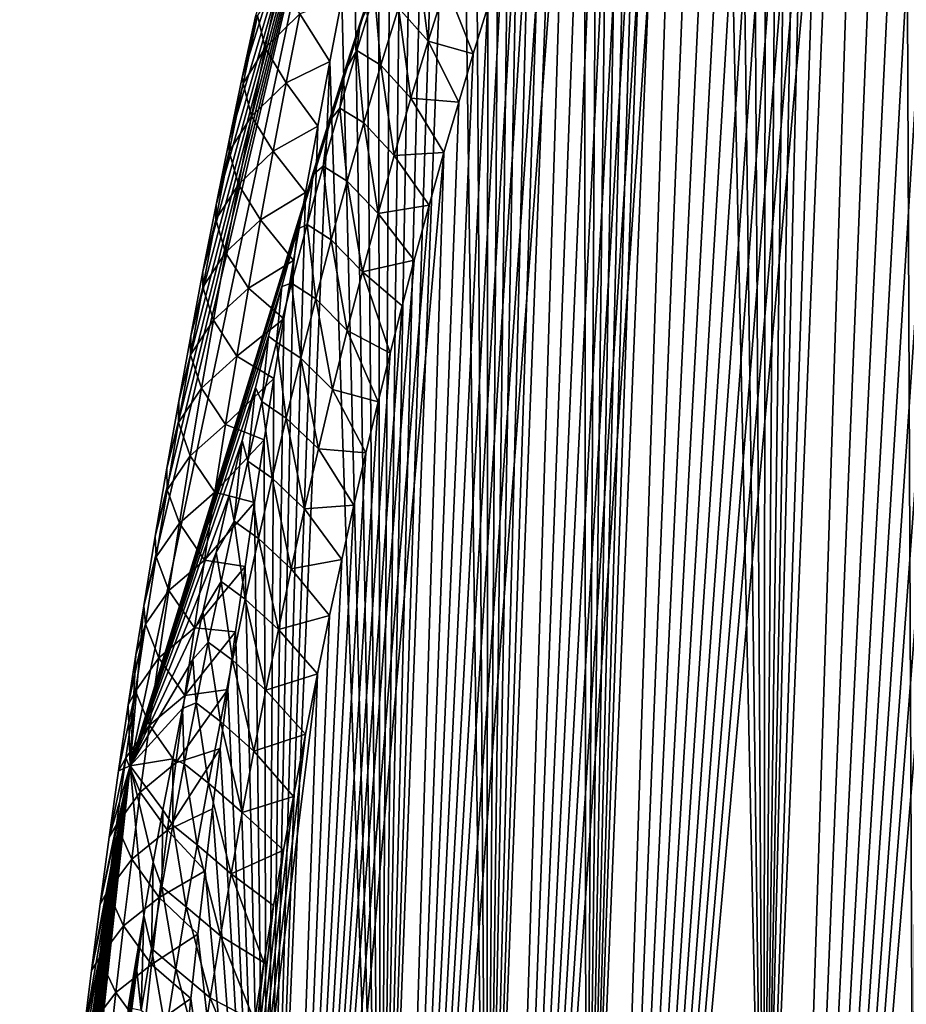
# Model space of a CAD drawing. Header units: metres. Extents: x -109 to 109, y -452 to 89.
# Tile 413 of 656: x 51.55 to 58.92, y -52.84 to -44.65. Entities that reach past the tile are written whole.
import ezdxf

# ---------------------------------------------------------------- set-up
doc = ezdxf.new("R2010")
doc.units = ezdxf.units.M
doc.layers.add('solid_k244270000c71_000_01_01', color=7, linetype='CONTINUOUS')

msp = doc.modelspace()

# ---------------------------------------------------------------- linework, layer by layer
at = {"layer": 'solid_k244270000c71_000_01_01'}
for points in [[(58.977356, -55.414265, 51.151218), (59.078644, -28.75354, 30.00012), (58.861858, -29.168509, 29.949097)], [(57.734726, -56.383423, 49.535679), (58.861858, -29.168509, 29.949097), (58.62178, -29.663279, 29.937052)], [(57.734726, -56.383423, 49.535679), (58.977356, -55.414265, 51.151218), (58.861858, -29.168509, 29.949097)], [(57.734726, -56.383423, 49.535679), (58.62178, -29.663279, 29.937052), (58.358158, -30.246037, 29.973164)], [(57.734726, -56.383423, 49.535679), (58.358158, -30.246037, 29.973164), (58.217323, -30.57308, 30.011999)], [(57.734726, -56.383423, 49.535679), (58.217323, -30.57308, 30.011999), (58.070343, -30.926153, 30.066753)], [(57.734726, -56.383423, 49.535679), (58.070343, -30.926153, 30.066753), (57.917103, -31.306305, 30.13843)], [(57.734726, -56.383423, 49.535679), (57.917103, -31.306305, 30.13843), (57.757484, -31.714895, 30.228279)], [(57.734726, -56.383423, 49.535679), (57.757484, -31.714895, 30.228279), (57.591381, -32.154144, 30.338236)], [(57.734726, -56.383423, 49.535679), (57.591381, -32.154144, 30.338236), (57.41869, -32.624855, 30.469128)], [(57.734726, -56.383423, 49.535679), (57.41869, -32.624855, 30.469128), (57.239338, -33.12986, 30.623398)], [(56.258945, -57.045113, 47.88673), (57.239338, -33.12986, 30.623398), (57.053246, -33.670612, 30.802397)], [(56.258945, -57.045113, 47.88673), (57.734726, -56.383423, 49.535679), (57.239338, -33.12986, 30.623398)], [(56.258945, -57.045113, 47.88673), (57.053246, -33.670612, 30.802397), (56.925396, -34.052017, 30.936386)], [(56.258945, -57.045113, 47.88673), (56.925396, -34.052017, 30.936386), (56.79451, -34.450832, 31.082731)], [(56.258945, -57.045113, 47.88673), (56.79451, -34.450832, 31.082731), (56.660599, -34.868553, 31.242683)], [(56.258945, -57.045113, 47.88673), (56.660599, -34.868553, 31.242683), (56.523621, -35.304604, 31.415842)], [(56.258945, -57.045113, 47.88673), (56.523621, -35.304604, 31.415842), (56.383659, -35.76115, 31.604057)], [(56.258945, -57.045113, 47.88673), (56.383659, -35.76115, 31.604057), (56.240681, -36.238136, 31.807314)], [(55.433678, -57.253407, 47.051598), (56.240681, -36.238136, 31.807314), (56.094746, -36.7365, 32.026485)], [(55.433678, -57.253407, 47.051598), (56.258945, -57.045113, 47.88673), (56.240681, -36.238136, 31.807314)], [(55.433678, -57.253407, 47.051598), (56.094746, -36.7365, 32.026485), (55.94598, -37.25824, 32.263306)], [(55.433678, -57.253407, 47.051598), (55.94598, -37.25824, 32.263306), (55.794312, -37.802612, 32.517178)], [(55.433678, -57.253407, 47.051598), (55.794312, -37.802612, 32.517178), (55.678829, -38.227417, 32.720276)], [(57.734528, -65.832397, 36.041077), (59.445171, -37.984074, 16.108624), (59.604755, -38.018047, 15.842284)], [(57.734528, -65.832397, 36.041077), (59.269676, -37.984177, 16.413589), (59.445171, -37.984074, 16.108624)], [(57.734528, -65.832397, 36.041077), (59.074516, -38.02655, 16.766474), (59.269676, -37.984177, 16.413589)], [(57.734528, -65.832397, 36.041077), (59.604755, -38.018047, 15.842284), (59.751698, -38.080597, 15.607064)], [(57.734528, -65.832397, 36.041077), (58.857353, -38.121574, 17.174843), (59.074516, -38.02655, 16.766474)], [(57.734528, -65.832397, 36.041077), (59.751698, -38.080597, 15.607064), (59.88937, -38.169247, 15.396356)], [(57.734528, -65.832397, 36.041077), (58.617283, -38.280582, 17.644276), (58.857353, -38.121574, 17.174843)], [(55.433678, -57.253407, 47.051598), (55.678829, -38.227417, 32.720276), (55.561905, -38.666973, 32.934761)], [(57.734528, -65.832397, 36.041077), (59.88937, -38.169247, 15.396356), (60.020508, -38.283016, 15.205)], [(56.258865, -64.509315, 37.2267), (58.488449, -38.387348, 17.903341), (58.617283, -38.280582, 17.644276)], [(57.734528, -65.832397, 36.041077), (56.258865, -64.509315, 37.2267), (58.617283, -38.280582, 17.644276)], [(58.97718, -67.019043, 34.577881), (57.734528, -65.832397, 36.041077), (60.020508, -38.283016, 15.205)], [(56.258865, -64.509315, 37.2267), (58.35368, -38.514755, 18.179802), (58.488449, -38.387348, 17.903341)], [(56.258865, -64.509315, 37.2267), (58.212875, -38.66362, 18.473969), (58.35368, -38.514755, 18.179802)], [(55.433678, -57.253407, 47.051598), (55.561905, -38.666973, 32.934761), (55.443462, -39.120533, 33.159996)], [(56.258865, -64.509315, 37.2267), (58.065937, -38.836323, 18.787138), (58.212875, -38.66362, 18.473969)], [(56.258865, -64.509315, 37.2267), (57.912735, -39.034161, 19.119949), (58.065937, -38.836323, 18.787138)], [(56.258865, -64.509315, 37.2267), (57.753151, -39.258751, 19.473244), (57.912735, -39.034161, 19.119949)], [(55.433678, -57.253407, 47.051598), (55.443462, -39.120533, 33.159996), (55.323715, -39.589615, 33.397369)], [(56.258865, -64.509315, 37.2267), (57.587097, -39.512741, 19.848469), (57.753151, -39.258751, 19.473244)], [(56.258865, -64.509315, 37.2267), (57.414471, -39.797203, 20.246111), (57.587097, -39.512741, 19.848469)], [(55.433678, -57.253407, 47.051598), (55.323715, -39.589615, 33.397369), (55.202827, -40.075489, 33.648026)], [(56.258865, -64.509315, 37.2267), (57.235172, -40.115337, 20.667988), (57.414471, -39.797203, 20.246111)], [(54.550137, -57.374477, 46.21056), (55.202827, -40.075489, 33.648026), (55.080627, -40.576984, 33.910889)], [(54.550137, -57.374477, 46.21056), (55.433678, -57.253407, 47.051598), (55.202827, -40.075489, 33.648026)], [(56.258865, -64.509315, 37.2267), (57.049129, -40.468922, 21.114994), (57.235172, -40.115337, 20.667988)], [(55.43364, -63.795826, 37.708031), (56.92131, -40.725548, 21.427626), (57.049129, -40.468922, 21.114994)], [(56.258865, -64.509315, 37.2267), (55.43364, -63.795826, 37.708031), (57.049129, -40.468922, 21.114994)], [(54.550137, -57.374477, 46.21056), (55.080627, -40.576984, 33.910889), (54.95734, -41.095322, 34.187111)], [(55.43364, -63.795826, 37.708031), (56.790462, -40.999737, 21.752388), (56.92131, -40.725548, 21.427626)], [(55.43364, -63.795826, 37.708031), (56.656593, -41.293179, 22.090246), (56.790462, -40.999737, 21.752388)], [(54.550137, -57.374477, 46.21056), (54.95734, -41.095322, 34.187111), (54.833309, -41.632389, 34.478455)], [(55.43364, -63.795826, 37.708031), (56.519672, -41.605293, 22.440807), (56.656593, -41.293179, 22.090246)], [(54.550137, -57.374477, 46.21056), (54.833309, -41.632389, 34.478455), (54.733456, -42.075127, 34.722004)], [(55.43364, -63.795826, 37.708031), (56.379772, -41.938553, 22.805464), (56.519672, -41.605293, 22.440807)], [(55.43364, -63.795826, 37.708031), (56.236862, -42.292927, 23.18417), (56.379772, -41.938553, 22.805464)], [(54.550137, -57.374477, 46.21056), (54.733456, -42.075127, 34.722004), (54.633022, -42.529293, 34.974686)], [(55.43364, -63.795826, 37.708031), (56.091, -42.669556, 23.577511), (56.236862, -42.292927, 23.18417)], [(54.511391, -44.278492, 26.977188), (52.470245, -50.854004, 35.608356), (54.257587, -42.415699, 29.699793)], [(52.582394, -49.522438, 37.418243), (54.257587, -42.415699, 29.699793), (52.470245, -50.854004, 35.608356)], [(52.582394, -49.522438, 37.418243), (52.677246, -48.945011, 37.061264), (54.257587, -42.415699, 29.699793)], [(52.677246, -48.945011, 37.061264), (52.773914, -48.379433, 36.715794), (54.257587, -42.415699, 29.699793)], [(52.773914, -48.379433, 36.715794), (52.872646, -47.823029, 36.380157), (54.257587, -42.415699, 29.699793)], [(52.872646, -47.823029, 36.380157), (52.97298, -47.27729, 36.054844), (54.257587, -42.415699, 29.699793)], [(52.97298, -47.27729, 36.054844), (53.074429, -46.743702, 35.740356), (54.257587, -42.415699, 29.699793)], [(53.074429, -46.743702, 35.740356), (53.183144, -46.190285, 35.41782), (54.257587, -42.415699, 29.699793)], [(53.183144, -46.190285, 35.41782), (53.292076, -45.653111, 35.108883), (54.257587, -42.415699, 29.699793)], [(53.292076, -45.653111, 35.108883), (53.401173, -45.130997, 34.81311), (54.257587, -42.415699, 29.699793)], [(53.401173, -45.130997, 34.81311), (53.510414, -44.62281, 34.529316), (54.257587, -42.415699, 29.699793)], [(54.550137, -57.374477, 46.21056), (54.633022, -42.529293, 34.974686), (54.53228, -42.996021, 35.237595)], [(54.550117, -63.046932, 38.109436), (55.942318, -43.070736, 23.986769), (56.091, -42.669556, 23.577511)], [(55.43364, -63.795826, 37.708031), (54.550117, -63.046932, 38.109436), (56.091, -42.669556, 23.577511)], [(54.550137, -57.374477, 46.21056), (54.53228, -42.996021, 35.237595), (54.431503, -43.476456, 35.511829)], [(54.550117, -63.046932, 38.109436), (55.790737, -43.49567, 24.411442), (55.942318, -43.070736, 23.986769)], [(54.550137, -57.374477, 46.21056), (54.431503, -43.476456, 35.511829), (54.330608, -43.970303, 35.797066)], [(54.550117, -63.046932, 38.109436), (55.675327, -43.831928, 24.741125), (55.790737, -43.49567, 24.411442)], [(54.550117, -63.046932, 38.109436), (55.558479, -44.183922, 25.080761), (55.675327, -43.831928, 24.741125)], [(54.550137, -57.374477, 46.21056), (54.330608, -43.970303, 35.797066), (54.229443, -44.476845, 36.092602)], [(54.945141, -44.827782, 26.160072), (54.69931, -44.550674, 26.466074), (54.850037, -44.077919, 26.032574)], [(55.092098, -44.358608, 25.726538), (54.945141, -44.827782, 26.160072), (54.850037, -44.077919, 26.032574)], [(54.550117, -63.046932, 38.109436), (55.440117, -44.550793, 25.429871), (55.558479, -44.183922, 25.080761)], [(54.511391, -44.278492, 26.977188), (54.379593, -44.676659, 27.362749), (52.470245, -50.854004, 35.608356)], [(54.501118, -44.430206, 26.973568), (54.379593, -44.676659, 27.362749), (54.511391, -44.278492, 26.977188)], [(53.591801, -44.884045, 35.502037), (53.709435, -44.314846, 35.164555), (53.527706, -44.614548, 34.821365)], [(53.87933, -44.602299, 35.794304), (53.709435, -44.314846, 35.164555), (53.591801, -44.884045, 35.502037)], [(55.092098, -44.358608, 25.726538), (55.320454, -44.934353, 25.7894), (54.945141, -44.827782, 26.160072)], [(55.092098, -44.358608, 25.726538), (55.440117, -44.550793, 25.429871), (55.320454, -44.934353, 25.7894)], [(54.501118, -44.430206, 26.973568), (54.35445, -44.905506, 27.398085), (54.379593, -44.676659, 27.362749)], [(54.501118, -44.430206, 26.973568), (54.553154, -45.027538, 26.896301), (54.35445, -44.905506, 27.398085)], [(54.501118, -44.430206, 26.973568), (54.69931, -44.550674, 26.466074), (54.553154, -45.027538, 26.896301)], [(53.87933, -44.602299, 35.794304), (54.128391, -44.997501, 36.39983), (54.229443, -44.476845, 36.092602)], [(54.550137, -57.374477, 46.21056), (54.229443, -44.476845, 36.092602), (54.128391, -44.997501, 36.39983)], [(53.527706, -44.614548, 34.821365), (53.510414, -44.62281, 34.529316), (53.401173, -45.130997, 34.81311)], [(53.40836, -45.181404, 35.159267), (53.527706, -44.614548, 34.821365), (53.401173, -45.130997, 34.81311)], [(53.591801, -44.884045, 35.502037), (53.527706, -44.614548, 34.821365), (53.40836, -45.181404, 35.159267)], [(53.766773, -45.173794, 36.134514), (53.87933, -44.602299, 35.794304), (53.591801, -44.884045, 35.502037)], [(53.766773, -45.173794, 36.134514), (54.128391, -44.997501, 36.39983), (53.87933, -44.602299, 35.794304)], [(54.550117, -63.046932, 38.109436), (55.320454, -44.934353, 25.7894), (55.440117, -44.550793, 25.429871)], [(54.802555, -45.30127, 26.590443), (54.553154, -45.027538, 26.896301), (54.69931, -44.550674, 26.466074)], [(54.945141, -44.827782, 26.160072), (54.802555, -45.30127, 26.590443), (54.69931, -44.550674, 26.466074)], [(54.379593, -44.676659, 27.362749), (54.25106, -45.07925, 27.745838), (52.470245, -50.854004, 35.608356)], [(54.35445, -44.905506, 27.398085), (54.25106, -45.07925, 27.745838), (54.379593, -44.676659, 27.362749)], [(54.945141, -44.827782, 26.160072), (55.199661, -45.336121, 26.160147), (54.802555, -45.30127, 26.590443)], [(54.945141, -44.827782, 26.160072), (55.320454, -44.934353, 25.7894), (55.199661, -45.336121, 26.160147)], [(53.47818, -45.45203, 35.842796), (53.591801, -44.884045, 35.502037), (53.40836, -45.181404, 35.159267)], [(53.766773, -45.173794, 36.134514), (53.591801, -44.884045, 35.502037), (53.47818, -45.45203, 35.842796)], [(54.35445, -44.905506, 27.398085), (54.212273, -45.384361, 27.819542), (54.25106, -45.07925, 27.745838)], [(54.35445, -44.905506, 27.398085), (54.411453, -45.508263, 27.323431), (54.212273, -45.384361, 27.819542)], [(54.35445, -44.905506, 27.398085), (54.553154, -45.027538, 26.896301), (54.411453, -45.508263, 27.323431)], [(54.550117, -63.046932, 38.109436), (55.199661, -45.336121, 26.160147), (55.320454, -44.934353, 25.7894)], [(53.608372, -57.40308, 45.36454), (54.128391, -44.997501, 36.39983), (54.027847, -45.53371, 36.720146)], [(53.608372, -57.40308, 45.36454), (54.550137, -57.374477, 46.21056), (54.128391, -44.997501, 36.39983)], [(53.766773, -45.173794, 36.134514), (54.027847, -45.53371, 36.720146), (54.128391, -44.997501, 36.39983)], [(54.664234, -45.778812, 27.017801), (54.411453, -45.508263, 27.323431), (54.553154, -45.027538, 26.896301)], [(54.802555, -45.30127, 26.590443), (54.664234, -45.778812, 27.017801), (54.553154, -45.027538, 26.896301)], [(54.25106, -45.07925, 27.745838), (54.121532, -45.499805, 28.139536), (52.470245, -50.854004, 35.608356)], [(54.212273, -45.384361, 27.819542), (54.121532, -45.499805, 28.139536), (54.25106, -45.07925, 27.745838)], [(53.40836, -45.181404, 35.159267), (53.401173, -45.130997, 34.81311), (53.292076, -45.653111, 35.108883)], [(53.293121, -45.747017, 35.500324), (53.40836, -45.181404, 35.159267), (53.292076, -45.653111, 35.108883)], [(53.47818, -45.45203, 35.842796), (53.40836, -45.181404, 35.159267), (53.293121, -45.747017, 35.500324)], [(53.658115, -45.744144, 36.478004), (53.766773, -45.173794, 36.134514), (53.47818, -45.45203, 35.842796)], [(53.658115, -45.744144, 36.478004), (54.027847, -45.53371, 36.720146), (53.766773, -45.173794, 36.134514)], [(54.550117, -63.046932, 38.109436), (55.07756, -45.754684, 26.541384), (55.199661, -45.336121, 26.160147)], [(54.802555, -45.30127, 26.590443), (55.07756, -45.754684, 26.541384), (54.664234, -45.778812, 27.017801)], [(54.802555, -45.30127, 26.590443), (55.199661, -45.336121, 26.160147), (55.07756, -45.754684, 26.541384)], [(54.212273, -45.384361, 27.819542), (54.074463, -45.866547, 28.238119), (54.121532, -45.499805, 28.139536)], [(54.212273, -45.384361, 27.819542), (54.274082, -45.992611, 27.747633), (54.074463, -45.866547, 28.238119)], [(54.212273, -45.384361, 27.819542), (54.411453, -45.508263, 27.323431), (54.274082, -45.992611, 27.747633)], [(54.121532, -45.499805, 28.139536), (53.991535, -45.936882, 28.543247), (52.470245, -50.854004, 35.608356)], [(53.368526, -46.018852, 36.186668), (53.47818, -45.45203, 35.842796), (53.293121, -45.747017, 35.500324)], [(53.658115, -45.744144, 36.478004), (53.47818, -45.45203, 35.842796), (53.368526, -46.018852, 36.186668)], [(54.074463, -45.866547, 28.238119), (53.991535, -45.936882, 28.543247), (54.121532, -45.499805, 28.139536)], [(54.530075, -46.260147, 27.442303), (54.274082, -45.992611, 27.747633), (54.411453, -45.508263, 27.323431)], [(54.664234, -45.778812, 27.017801), (54.530075, -46.260147, 27.442303), (54.411453, -45.508263, 27.323431)], [(53.608372, -57.40308, 45.36454), (54.027847, -45.53371, 36.720146), (53.927864, -46.085823, 37.053822)], [(53.658115, -45.744144, 36.478004), (53.927864, -46.085823, 37.053822), (54.027847, -45.53371, 36.720146)], [(53.293121, -45.747017, 35.500324), (53.292076, -45.653111, 35.108883), (53.183144, -46.190285, 35.41782)], [(53.181927, -46.311436, 35.844387), (53.293121, -45.747017, 35.500324), (53.183144, -46.190285, 35.41782)], [(53.368526, -46.018852, 36.186668), (53.293121, -45.747017, 35.500324), (53.181927, -46.311436, 35.844387)], [(53.553303, -46.313374, 36.824619), (53.658115, -45.744144, 36.478004), (53.368526, -46.018852, 36.186668)], [(53.553303, -46.313374, 36.824619), (53.927864, -46.085823, 37.053822), (53.658115, -45.744144, 36.478004)], [(53.608356, -62.261723, 38.425667), (54.954376, -46.191536, 26.933859), (55.07756, -45.754684, 26.541384)], [(54.550117, -63.046932, 38.109436), (53.608356, -62.261723, 38.425667), (55.07756, -45.754684, 26.541384)], [(54.664234, -45.778812, 27.017801), (55.07756, -45.754684, 26.541384), (54.954376, -46.191536, 26.933859)], [(54.664234, -45.778812, 27.017801), (54.954376, -46.191536, 26.933859), (54.530075, -46.260147, 27.442303)], [(54.074463, -45.866547, 28.238119), (53.94091, -46.351883, 28.653975), (53.991535, -45.936882, 28.543247)], [(54.074463, -45.866547, 28.238119), (54.140942, -46.480354, 28.169067), (53.94091, -46.351883, 28.653975)], [(54.074463, -45.866547, 28.238119), (54.274082, -45.992611, 27.747633), (54.140942, -46.480354, 28.169067)], [(53.991535, -45.936882, 28.543247), (53.860958, -46.392536, 28.957899), (52.470245, -50.854004, 35.608356)], [(53.94091, -46.351883, 28.653975), (53.860958, -46.392536, 28.957899), (53.991535, -45.936882, 28.543247)], [(54.399979, -46.745045, 27.864094), (54.140942, -46.480354, 28.169067), (54.274082, -45.992611, 27.747633)], [(54.530075, -46.260147, 27.442303), (54.399979, -46.745045, 27.864094), (54.274082, -45.992611, 27.747633)], [(53.262783, -46.584541, 36.533524), (53.368526, -46.018852, 36.186668), (53.181927, -46.311436, 35.844387)], [(53.553303, -46.313374, 36.824619), (53.368526, -46.018852, 36.186668), (53.262783, -46.584541, 36.533524)], [(53.553303, -46.313374, 36.824619), (53.82803, -46.65247, 37.399426), (53.927864, -46.085823, 37.053822)], [(53.608372, -57.40308, 45.36454), (53.927864, -46.085823, 37.053822), (53.82803, -46.65247, 37.399426)], [(53.181927, -46.311436, 35.844387), (53.183144, -46.190285, 35.41782), (53.074429, -46.743702, 35.740356)], [(53.608356, -62.261723, 38.425667), (54.830456, -46.648975, 27.338743), (54.954376, -46.191536, 26.933859)], [(54.530075, -46.260147, 27.442303), (54.954376, -46.191536, 26.933859), (54.830456, -46.648975, 27.338743)], [(53.074734, -46.87471, 36.191322), (53.181927, -46.311436, 35.844387), (53.074429, -46.743702, 35.740356)], [(53.262783, -46.584541, 36.533524), (53.181927, -46.311436, 35.844387), (53.074734, -46.87471, 36.191322)], [(53.452312, -46.881508, 37.174248), (53.553303, -46.313374, 36.824619), (53.262783, -46.584541, 36.533524)], [(53.452312, -46.881508, 37.174248), (53.82803, -46.65247, 37.399426), (53.553303, -46.313374, 36.824619)], [(54.530075, -46.260147, 27.442303), (54.830456, -46.648975, 27.338743), (54.399979, -46.745045, 27.864094)], [(53.860958, -46.392536, 28.957899), (53.729706, -46.868958, 29.38448), (52.470245, -50.854004, 35.608356)], [(53.811539, -46.840202, 29.067234), (53.729706, -46.868958, 29.38448), (53.860958, -46.392536, 28.957899)], [(53.94091, -46.351883, 28.653975), (53.811539, -46.840202, 29.067234), (53.860958, -46.392536, 28.957899)], [(53.94091, -46.351883, 28.653975), (54.01194, -46.971317, 28.587866), (53.811539, -46.840202, 29.067234)], [(53.94091, -46.351883, 28.653975), (54.140942, -46.480354, 28.169067), (54.01194, -46.971317, 28.587866)], [(54.273872, -47.233299, 28.283289), (54.01194, -46.971317, 28.587866), (54.140942, -46.480354, 28.169067)], [(54.399979, -46.745045, 27.864094), (54.273872, -47.233299, 28.283289), (54.140942, -46.480354, 28.169067)], [(53.160923, -47.149136, 36.88324), (53.262783, -46.584541, 36.533524), (53.074734, -46.87471, 36.191322)], [(53.452312, -46.881508, 37.174248), (53.262783, -46.584541, 36.533524), (53.160923, -47.149136, 36.88324)], [(53.452312, -46.881508, 37.174248), (53.745358, -47.136776, 37.697613), (53.82803, -46.65247, 37.399426)], [(53.608356, -62.261723, 38.425667), (54.730694, -47.029228, 27.67135), (54.830456, -46.648975, 27.338743)], [(53.608372, -57.40308, 45.36454), (53.82803, -46.65247, 37.399426), (53.745358, -47.136776, 37.697613)], [(54.399979, -46.745045, 27.864094), (54.830456, -46.648975, 27.338743), (54.730694, -47.029228, 27.67135)], [(53.074734, -46.87471, 36.191322), (53.074429, -46.743702, 35.740356), (52.97298, -47.27729, 36.054844)], [(54.399979, -46.745045, 27.864094), (54.63036, -47.421951, 28.011562), (54.273872, -47.233299, 28.283289)], [(54.399979, -46.745045, 27.864094), (54.730694, -47.029228, 27.67135), (54.63036, -47.421951, 28.011562)], [(53.729706, -46.868958, 29.38448), (53.619995, -47.2822, 29.749264), (52.470245, -50.854004, 35.608356)], [(52.9715, -47.436867, 36.541023), (53.074734, -46.87471, 36.191322), (52.97298, -47.27729, 36.054844)], [(53.160923, -47.149136, 36.88324), (53.074734, -46.87471, 36.191322), (52.9715, -47.436867, 36.541023)], [(53.35511, -47.448574, 37.526764), (53.452312, -46.881508, 37.174248), (53.160923, -47.149136, 36.88324)], [(53.35511, -47.448574, 37.526764), (53.745358, -47.136776, 37.697613), (53.452312, -46.881508, 37.174248)], [(53.68626, -47.331352, 29.478025), (53.619995, -47.2822, 29.749264), (53.729706, -46.868958, 29.38448)], [(53.811539, -46.840202, 29.067234), (53.68626, -47.331352, 29.478025), (53.729706, -46.868958, 29.38448)], [(53.811539, -46.840202, 29.067234), (53.887005, -47.465328, 29.004145), (53.68626, -47.331352, 29.478025)], [(53.811539, -46.840202, 29.067234), (54.01194, -46.971317, 28.587866), (53.887005, -47.465328, 29.004145)], [(54.15168, -47.724747, 28.700003), (53.887005, -47.465328, 29.004145), (54.01194, -46.971317, 28.587866)], [(54.273872, -47.233299, 28.283289), (54.15168, -47.724747, 28.700003), (54.01194, -46.971317, 28.587866)], [(53.608356, -62.261723, 38.425667), (54.63036, -47.421951, 28.011562), (54.730694, -47.029228, 27.67135)], [(53.062904, -47.712658, 37.235706), (53.160923, -47.149136, 36.88324), (52.9715, -47.436867, 36.541023)], [(53.35511, -47.448574, 37.526764), (53.160923, -47.149136, 36.88324), (53.062904, -47.712658, 37.235706)], [(53.35511, -47.448574, 37.526764), (53.663536, -47.633049, 38.006077), (53.745358, -47.136776, 37.697613)], [(53.608372, -57.40308, 45.36454), (53.745358, -47.136776, 37.697613), (53.663536, -47.633049, 38.006077)], [(54.273872, -47.233299, 28.283289), (54.529716, -47.828564, 28.360067), (54.15168, -47.724747, 28.700003)], [(54.273872, -47.233299, 28.283289), (54.63036, -47.421951, 28.011562), (54.529716, -47.828564, 28.360067)], [(53.619995, -47.2822, 29.749264), (53.510452, -47.70871, 30.121876), (52.470245, -50.854004, 35.608356)], [(52.9715, -47.436867, 36.541023), (52.97298, -47.27729, 36.054844), (52.872646, -47.823029, 36.380157)], [(53.564999, -47.82518, 29.886473), (53.510452, -47.70871, 30.121876), (53.619995, -47.2822, 29.749264)], [(53.68626, -47.331352, 29.478025), (53.564999, -47.82518, 29.886473), (53.619995, -47.2822, 29.749264)], [(53.68626, -47.331352, 29.478025), (53.76606, -47.962223, 29.418028), (53.564999, -47.82518, 29.886473)], [(53.68626, -47.331352, 29.478025), (53.887005, -47.465328, 29.004145), (53.76606, -47.962223, 29.418028)], [(52.872189, -47.99794, 36.893379), (52.9715, -47.436867, 36.541023), (52.872646, -47.823029, 36.380157)], [(53.062904, -47.712658, 37.235706), (52.9715, -47.436867, 36.541023), (52.872189, -47.99794, 36.893379)], [(53.261658, -48.014591, 37.88205), (53.35511, -47.448574, 37.526764), (53.062904, -47.712658, 37.235706)], [(53.261658, -48.014591, 37.88205), (53.663536, -47.633049, 38.006077), (53.35511, -47.448574, 37.526764)], [(53.608356, -62.261723, 38.425667), (54.529716, -47.828564, 28.360067), (54.63036, -47.421951, 28.011562)], [(54.033344, -48.2192, 29.114342), (53.76606, -47.962223, 29.418028), (53.887005, -47.465328, 29.004145)], [(54.15168, -47.724747, 28.700003), (54.033344, -48.2192, 29.114342), (53.887005, -47.465328, 29.004145)], [(53.261658, -48.014591, 37.88205), (53.582932, -48.142193, 38.325756), (53.663536, -47.633049, 38.006077)], [(53.608372, -57.40308, 45.36454), (53.663536, -47.633049, 38.006077), (53.582932, -48.142193, 38.325756)], [(53.510452, -47.70871, 30.121876), (53.40107, -48.14978, 30.502848), (52.470245, -50.854004, 35.608356)], [(52.968697, -48.275139, 37.590809), (53.062904, -47.712658, 37.235706), (52.872189, -47.99794, 36.893379)], [(53.261658, -48.014591, 37.88205), (53.062904, -47.712658, 37.235706), (52.968697, -48.275139, 37.590809)], [(53.447689, -48.321564, 30.292675), (53.40107, -48.14978, 30.502848), (53.510452, -47.70871, 30.121876)], [(53.564999, -47.82518, 29.886473), (53.447689, -48.321564, 30.292675), (53.510452, -47.70871, 30.121876)], [(54.15168, -47.724747, 28.700003), (54.429043, -48.250477, 28.717558), (54.033344, -48.2192, 29.114342)], [(54.15168, -47.724747, 28.700003), (54.529716, -47.828564, 28.360067), (54.429043, -48.250477, 28.717558)], [(52.872189, -47.99794, 36.893379), (52.872646, -47.823029, 36.380157), (52.773914, -48.379433, 36.715794)], [(53.564999, -47.82518, 29.886473), (53.64904, -48.461853, 29.82962), (53.447689, -48.321564, 30.292675)], [(53.564999, -47.82518, 29.886473), (53.76606, -47.962223, 29.418028), (53.64904, -48.461853, 29.82962)], [(53.608356, -62.261723, 38.425667), (54.429043, -48.250477, 28.717558), (54.529716, -47.828564, 28.360067)], [(53.9188, -48.716503, 29.526407), (53.64904, -48.461853, 29.82962), (53.76606, -47.962223, 29.418028)], [(54.033344, -48.2192, 29.114342), (53.9188, -48.716503, 29.526407), (53.76606, -47.962223, 29.418028)], [(52.77676, -48.557968, 37.24828), (52.872189, -47.99794, 36.893379), (52.773914, -48.379433, 36.715794)], [(52.968697, -48.275139, 37.590809), (52.872189, -47.99794, 36.893379), (52.77676, -48.557968, 37.24828)], [(53.171932, -48.579582, 38.23999), (53.261658, -48.014591, 37.88205), (52.968697, -48.275139, 37.590809)], [(53.171932, -48.579582, 38.23999), (53.582932, -48.142193, 38.325756), (53.261658, -48.014591, 37.88205)], [(53.40107, -48.14978, 30.502848), (53.291851, -48.606808, 30.892754), (52.470245, -50.854004, 35.608356)], [(53.171932, -48.579582, 38.23999), (53.503166, -48.663078, 38.65546), (53.582932, -48.142193, 38.325756)], [(53.334282, -48.820389, 30.696724), (53.291851, -48.606808, 30.892754), (53.40107, -48.14978, 30.502848)], [(53.447689, -48.321564, 30.292675), (53.334282, -48.820389, 30.696724), (53.40107, -48.14978, 30.502848)], [(53.608372, -57.40308, 45.36454), (53.582932, -48.142193, 38.325756), (53.503166, -48.663078, 38.65546)], [(54.033344, -48.2192, 29.114342), (54.328259, -48.687286, 29.083868), (53.9188, -48.716503, 29.526407)], [(54.033344, -48.2192, 29.114342), (54.429043, -48.250477, 28.717558), (54.328259, -48.687286, 29.083868)], [(52.878265, -48.836601, 37.948444), (52.968697, -48.275139, 37.590809), (52.77676, -48.557968, 37.24828)], [(53.171932, -48.579582, 38.23999), (52.968697, -48.275139, 37.590809), (52.878265, -48.836601, 37.948444)], [(53.608356, -62.261723, 38.425667), (54.328259, -48.687286, 29.083868), (54.429043, -48.250477, 28.717558)], [(52.77676, -48.557968, 37.24828), (52.773914, -48.379433, 36.715794), (52.677246, -48.945011, 37.061264)], [(53.447689, -48.321564, 30.292675), (53.535892, -48.964092, 30.239006), (53.334282, -48.820389, 30.696724)], [(53.447689, -48.321564, 30.292675), (53.64904, -48.461853, 29.82962), (53.535892, -48.964092, 30.239006)], [(53.808002, -49.216534, 29.936275), (53.535892, -48.964092, 30.239006), (53.64904, -48.461853, 29.82962)], [(53.9188, -48.716503, 29.526407), (53.808002, -49.216534, 29.936275), (53.64904, -48.461853, 29.82962)], [(53.291851, -48.606808, 30.892754), (53.182846, -49.081192, 31.292171), (52.470245, -50.854004, 35.608356)], [(52.685177, -49.116978, 37.605621), (52.77676, -48.557968, 37.24828), (52.677246, -48.945011, 37.061264)], [(52.878265, -48.836601, 37.948444), (52.77676, -48.557968, 37.24828), (52.685177, -49.116978, 37.605621)], [(53.085911, -49.143559, 38.600502), (53.171932, -48.579582, 38.23999), (52.878265, -48.836601, 37.948444)], [(53.085911, -49.143559, 38.600502), (53.503166, -48.663078, 38.65546), (53.171932, -48.579582, 38.23999)], [(53.334282, -48.820389, 30.696724), (53.182846, -49.081192, 31.292171), (53.291851, -48.606808, 30.892754)], [(53.085911, -49.143559, 38.600502), (53.424095, -49.195332, 38.994747), (53.503166, -48.663078, 38.65546)], [(53.608372, -57.40308, 45.36454), (53.503166, -48.663078, 38.65546), (53.424095, -49.195332, 38.994747)], [(53.608356, -62.261723, 38.425667), (54.227211, -49.138096, 29.458569), (54.328259, -48.687286, 29.083868)], [(53.9188, -48.716503, 29.526407), (54.328259, -48.687286, 29.083868), (54.227211, -49.138096, 29.458569)], [(53.9188, -48.716503, 29.526407), (54.227211, -49.138096, 29.458569), (53.808002, -49.216534, 29.936275)], [(52.791584, -49.397068, 38.308529), (52.878265, -48.836601, 37.948444), (52.685177, -49.116978, 37.605621)], [(53.085911, -49.143559, 38.600502), (52.878265, -48.836601, 37.948444), (52.791584, -49.397068, 38.308529)], [(53.334282, -48.820389, 30.696724), (53.224724, -49.321545, 31.098705), (53.182846, -49.081192, 31.292171)], [(53.334282, -48.820389, 30.696724), (53.426571, -49.468826, 30.646275), (53.224724, -49.321545, 31.098705)], [(53.334282, -48.820389, 30.696724), (53.535892, -48.964092, 30.239006), (53.426571, -49.468826, 30.646275)], [(52.685177, -49.116978, 37.605621), (52.677246, -48.945011, 37.061264), (52.582394, -49.522438, 37.418243)], [(53.700909, -49.719154, 30.34403), (53.426571, -49.468826, 30.646275), (53.535892, -48.964092, 30.239006)], [(53.808002, -49.216534, 29.936275), (53.700909, -49.719154, 30.34403), (53.535892, -48.964092, 30.239006)], [(53.182846, -49.081192, 31.292171), (53.0741, -49.57375, 31.702049), (52.470245, -50.854004, 35.608356)], [(52.597424, -49.674988, 37.965328), (52.685177, -49.116978, 37.605621), (52.582394, -49.522438, 37.418243)], [(52.791584, -49.397068, 38.308529), (52.685177, -49.116978, 37.605621), (52.597424, -49.674988, 37.965328)], [(53.224724, -49.321545, 31.098705), (53.0741, -49.57375, 31.702049), (53.182846, -49.081192, 31.292171)], [(53.003571, -49.706543, 38.963497), (53.085911, -49.143559, 38.600502), (52.791584, -49.397068, 38.308529)], [(53.003571, -49.706543, 38.963497), (53.424095, -49.195332, 38.994747), (53.085911, -49.143559, 38.600502)], [(53.003571, -49.706543, 38.963497), (53.346218, -49.740387, 39.345074), (53.424095, -49.195332, 38.994747)], [(53.608372, -57.40308, 45.36454), (53.424095, -49.195332, 38.994747), (53.346218, -49.740387, 39.345074)], [(53.608356, -62.261723, 38.425667), (54.126278, -49.604694, 29.842518), (54.227211, -49.138096, 29.458569)], [(53.808002, -49.216534, 29.936275), (54.227211, -49.138096, 29.458569), (54.126278, -49.604694, 29.842518)], [(53.808002, -49.216534, 29.936275), (54.126278, -49.604694, 29.842518), (53.700909, -49.719154, 30.34403)], [(53.224724, -49.321545, 31.098705), (53.118961, -49.824913, 31.498709), (53.0741, -49.57375, 31.702049)], [(53.224724, -49.321545, 31.098705), (53.321022, -49.975929, 31.05151), (53.118961, -49.824913, 31.498709)], [(53.224724, -49.321545, 31.098705), (53.426571, -49.468826, 30.646275), (53.321022, -49.975929, 31.05151)], [(52.708637, -49.956551, 38.670975), (52.791584, -49.397068, 38.308529), (52.597424, -49.674988, 37.965328)], [(53.003571, -49.706543, 38.963497), (52.791584, -49.397068, 38.308529), (52.708637, -49.956551, 38.670975)], [(52.517479, -49.931992, 37.673763), (52.582394, -49.522438, 37.418243), (52.470245, -50.854004, 35.608356)], [(52.597424, -49.674988, 37.965328), (52.582394, -49.522438, 37.418243), (52.517479, -49.931992, 37.673763)], [(53.597473, -50.224247, 30.749746), (53.321022, -49.975929, 31.05151), (53.426571, -49.468826, 30.646275)], [(53.700909, -49.719154, 30.34403), (53.597473, -50.224247, 30.749746), (53.426571, -49.468826, 30.646275)], [(53.0741, -49.57375, 31.702049), (52.989517, -49.971039, 32.029648), (52.470245, -50.854004, 35.608356)], [(53.118961, -49.824913, 31.498709), (52.989517, -49.971039, 32.029648), (53.0741, -49.57375, 31.702049)], [(53.608356, -62.261723, 38.425667), (54.025852, -50.088882, 30.236588), (54.126278, -49.604694, 29.842518)], [(53.700909, -49.719154, 30.34403), (54.126278, -49.604694, 29.842518), (54.025852, -50.088882, 30.236588)], [(52.597424, -49.674988, 37.965328), (52.517479, -49.931992, 37.673763), (52.453781, -50.346439, 37.934223)], [(52.513466, -50.232021, 38.32732), (52.597424, -49.674988, 37.965328), (52.453781, -50.346439, 37.934223)], [(52.708637, -49.956551, 38.670975), (52.597424, -49.674988, 37.965328), (52.513466, -50.232021, 38.32732)], [(52.924896, -50.268539, 39.328888), (53.003571, -49.706543, 38.963497), (52.708637, -49.956551, 38.670975)], [(52.924896, -50.268539, 39.328888), (53.346218, -49.740387, 39.345074), (53.003571, -49.706543, 38.963497)], [(52.924896, -50.268539, 39.328888), (53.280788, -50.218853, 39.655235), (53.346218, -49.740387, 39.345074)], [(53.608372, -57.40308, 45.36454), (53.346218, -49.740387, 39.345074), (53.280788, -50.218853, 39.655235)], [(53.700909, -49.719154, 30.34403), (54.025852, -50.088882, 30.236588), (53.597473, -50.224247, 30.749746)], [(53.118961, -49.824913, 31.498709), (53.016956, -50.330414, 31.896805), (52.989517, -49.971039, 32.029648)], [(53.118961, -49.824913, 31.498709), (53.219204, -50.485294, 31.454784), (53.016956, -50.330414, 31.896805)], [(53.118961, -49.824913, 31.498709), (53.321022, -49.975929, 31.05151), (53.219204, -50.485294, 31.454784)], [(52.453781, -50.346439, 37.934223), (52.517479, -49.931992, 37.673763), (52.470245, -50.854004, 35.608356)], [(52.989517, -49.971039, 32.029648), (52.905659, -50.37833, 32.362686), (52.470245, -50.854004, 35.608356)], [(52.629402, -50.515068, 39.035709), (52.708637, -49.956551, 38.670975), (52.513466, -50.232021, 38.32732)], [(52.924896, -50.268539, 39.328888), (52.708637, -49.956551, 38.670975), (52.629402, -50.515068, 39.035709)], [(53.016956, -50.330414, 31.896805), (52.905659, -50.37833, 32.362686), (52.989517, -49.971039, 32.029648)], [(53.497662, -50.731693, 31.153496), (53.219204, -50.485294, 31.454784), (53.321022, -49.975929, 31.05151)], [(53.597473, -50.224247, 30.749746), (53.497662, -50.731693, 31.153496), (53.321022, -49.975929, 31.05151)], [(52.608517, -61.438896, 38.650555), (53.925991, -50.591045, 30.641026), (54.025852, -50.088882, 30.236588)], [(53.608356, -62.261723, 38.425667), (52.608517, -61.438896, 38.650555), (54.025852, -50.088882, 30.236588)], [(53.597473, -50.224247, 30.749746), (54.025852, -50.088882, 30.236588), (53.925991, -50.591045, 30.641026)], [(52.513466, -50.232021, 38.32732), (52.453781, -50.346439, 37.934223), (52.372482, -50.895573, 38.282204)], [(52.433292, -50.788097, 38.691517), (52.513466, -50.232021, 38.32732), (52.372482, -50.895573, 38.282204)], [(52.629402, -50.515068, 39.035709), (52.513466, -50.232021, 38.32732), (52.433292, -50.788097, 38.691517)], [(52.849873, -50.829563, 39.696598), (52.924896, -50.268539, 39.328888), (52.629402, -50.515068, 39.035709)], [(52.849873, -50.829563, 39.696598), (53.216919, -50.708694, 39.975471), (53.280788, -50.218853, 39.655235)], [(52.849873, -50.829563, 39.696598), (53.280788, -50.218853, 39.655235), (52.924896, -50.268539, 39.328888)], [(53.608372, -57.40308, 45.36454), (53.280788, -50.218853, 39.655235), (53.216919, -50.708694, 39.975471)], [(53.597473, -50.224247, 30.749746), (53.925991, -50.591045, 30.641026), (53.497662, -50.731693, 31.153496)], [(52.372482, -50.895573, 38.282204), (52.453781, -50.346439, 37.934223), (52.470245, -50.854004, 35.608356)], [(53.016956, -50.330414, 31.896805), (52.918671, -50.837959, 32.293053), (52.905659, -50.37833, 32.362686)], [(53.016956, -50.330414, 31.896805), (53.12109, -50.996838, 31.856159), (52.918671, -50.837959, 32.293053)], [(53.016956, -50.330414, 31.896805), (53.219204, -50.485294, 31.454784), (53.12109, -50.996838, 31.856159)], [(52.905659, -50.37833, 32.362686), (52.822815, -50.795059, 32.70047), (52.470245, -50.854004, 35.608356)], [(52.918671, -50.837959, 32.293053), (52.822815, -50.795059, 32.70047), (52.905659, -50.37833, 32.362686)], [(53.40144, -51.241402, 31.555334), (53.12109, -50.996838, 31.856159), (53.219204, -50.485294, 31.454784)], [(53.497662, -50.731693, 31.153496), (53.40144, -51.241402, 31.555334), (53.219204, -50.485294, 31.454784)], [(52.553856, -51.072639, 39.402649), (52.629402, -50.515068, 39.035709), (52.433292, -50.788097, 38.691517)], [(52.849873, -50.829563, 39.696598), (52.629402, -50.515068, 39.035709), (52.553856, -51.072639, 39.402649)], [(52.608517, -61.438896, 38.650555), (53.826279, -51.109375, 31.055033), (53.925991, -50.591045, 30.641026)], [(53.497662, -50.731693, 31.153496), (53.925991, -50.591045, 30.641026), (53.826279, -51.109375, 31.055033)], [(52.778473, -51.389626, 40.066544), (53.154484, -51.211044, 40.306507), (53.216919, -50.708694, 39.975471)], [(52.778473, -51.389626, 40.066544), (53.216919, -50.708694, 39.975471), (52.849873, -50.829563, 39.696598)], [(53.608372, -57.40308, 45.36454), (53.216919, -50.708694, 39.975471), (53.154484, -51.211044, 40.306507)], [(53.497662, -50.731693, 31.153496), (53.826279, -51.109375, 31.055033), (53.40144, -51.241402, 31.555334)], [(52.433292, -50.788097, 38.691517), (52.372482, -50.895573, 38.282204), (52.294254, -51.448112, 38.635647)], [(52.356869, -51.343239, 39.057846), (52.433292, -50.788097, 38.691517), (52.294254, -51.448112, 38.635647)], [(52.553856, -51.072639, 39.402649), (52.433292, -50.788097, 38.691517), (52.356869, -51.343239, 39.057846)], [(52.822815, -50.795059, 32.70047), (52.741253, -51.220665, 33.042294), (52.470245, -50.854004, 35.608356)], [(52.778473, -51.389626, 40.066544), (52.849873, -50.829563, 39.696598), (52.553856, -51.072639, 39.402649)], [(52.824074, -51.347466, 32.687515), (52.741253, -51.220665, 33.042294), (52.822815, -50.795059, 32.70047)], [(52.918671, -50.837959, 32.293053), (52.824074, -51.347466, 32.687515), (52.822815, -50.795059, 32.70047)], [(52.918671, -50.837959, 32.293053), (53.026642, -51.510471, 32.255695), (52.824074, -51.347466, 32.687515)], [(52.918671, -50.837959, 32.293053), (53.12109, -50.996838, 31.856159), (53.026642, -51.510471, 32.255695)], [(52.470245, -50.854004, 35.608356), (52.582333, -52.099659, 33.738354), (51.551472, -59.359497, 41.563969)], [(51.57196, -58.779675, 42.39204), (52.470245, -50.854004, 35.608356), (51.551472, -59.359497, 41.563969)], [(51.57196, -58.779675, 42.39204), (51.663021, -57.704185, 42.865921), (52.470245, -50.854004, 35.608356)], [(51.663021, -57.704185, 42.865921), (51.69566, -57.208294, 42.515732), (52.470245, -50.854004, 35.608356)], [(51.69566, -57.208294, 42.515732), (51.731312, -56.712933, 42.168491), (52.470245, -50.854004, 35.608356)], [(51.731312, -56.712933, 42.168491), (51.769947, -56.218121, 41.824192), (52.470245, -50.854004, 35.608356)], [(51.769947, -56.218121, 41.824192), (51.811535, -55.723869, 41.482838), (52.470245, -50.854004, 35.608356)], [(51.811535, -55.723869, 41.482838), (51.856052, -55.230202, 41.144424), (52.470245, -50.854004, 35.608356)], [(51.856052, -55.230202, 41.144424), (51.9035, -54.73679, 40.808697), (52.470245, -50.854004, 35.608356)], [(51.9035, -54.73679, 40.808697), (51.953934, -54.242912, 40.475109), (52.470245, -50.854004, 35.608356)], [(51.953934, -54.242912, 40.475109), (52.015121, -53.678852, 40.097145), (52.470245, -50.854004, 35.608356)], [(52.015121, -53.678852, 40.097145), (52.079929, -53.11639, 39.723526), (52.470245, -50.854004, 35.608356)], [(52.079929, -53.11639, 39.723526), (52.148148, -52.556767, 39.355137), (52.470245, -50.854004, 35.608356)], [(52.148148, -52.556767, 39.355137), (52.219543, -52.001221, 38.992851), (52.470245, -50.854004, 35.608356)], [(52.219543, -52.001221, 38.992851), (52.294254, -51.448112, 38.635647), (52.470245, -50.854004, 35.608356)], [(52.294254, -51.448112, 38.635647), (52.372482, -50.895573, 38.282204), (52.470245, -50.854004, 35.608356)], [(52.661209, -51.654716, 33.387566), (52.582333, -52.099659, 33.738354), (52.470245, -50.854004, 35.608356)], [(52.741253, -51.220665, 33.042294), (52.661209, -51.654716, 33.387566), (52.470245, -50.854004, 35.608356)], [(53.308788, -51.753281, 31.955315), (53.026642, -51.510471, 32.255695), (53.12109, -50.996838, 31.856159)], [(53.40144, -51.241402, 31.555334), (53.308788, -51.753281, 31.955315), (53.12109, -50.996838, 31.856159)], [(52.481983, -51.629272, 39.771721), (52.553856, -51.072639, 39.402649), (52.356869, -51.343239, 39.057846)], [(52.778473, -51.389626, 40.066544), (52.553856, -51.072639, 39.402649), (52.481983, -51.629272, 39.771721)], [(52.608517, -61.438896, 38.650555), (53.74371, -51.555004, 31.407913), (53.826279, -51.109375, 31.055033)], [(53.40144, -51.241402, 31.555334), (53.826279, -51.109375, 31.055033), (53.74371, -51.555004, 31.407913)], [(52.733131, -51.858856, 33.080254), (52.661209, -51.654716, 33.387566), (52.741253, -51.220665, 33.042294)], [(52.824074, -51.347466, 32.687515), (52.733131, -51.858856, 33.080254), (52.741253, -51.220665, 33.042294)], [(52.778473, -51.389626, 40.066544), (53.092697, -51.726181, 40.64793), (53.154484, -51.211044, 40.306507)], [(53.608372, -57.40308, 45.36454), (53.154484, -51.211044, 40.306507), (53.092697, -51.726181, 40.64793)], [(53.40144, -51.241402, 31.555334), (53.74371, -51.555004, 31.407913), (53.308788, -51.753281, 31.955315)], [(52.356869, -51.343239, 39.057846), (52.294254, -51.448112, 38.635647), (52.219543, -52.001221, 38.992851)], [(52.28418, -51.897449, 39.426235), (52.356869, -51.343239, 39.057846), (52.219543, -52.001221, 38.992851)], [(52.481983, -51.629272, 39.771721), (52.356869, -51.343239, 39.057846), (52.28418, -51.897449, 39.426235)], [(52.710697, -51.948727, 40.438671), (52.778473, -51.389626, 40.066544), (52.481983, -51.629272, 39.771721)], [(52.710697, -51.948727, 40.438671), (53.092697, -51.726181, 40.64793), (52.778473, -51.389626, 40.066544)], [(52.824074, -51.347466, 32.687515), (52.935833, -52.0261, 32.65345), (52.733131, -51.858856, 33.080254)], [(52.824074, -51.347466, 32.687515), (53.026642, -51.510471, 32.255695), (52.935833, -52.0261, 32.65345)], [(52.608517, -61.438896, 38.650555), (53.661995, -52.014339, 31.768496), (53.74371, -51.555004, 31.407913)], [(53.219669, -52.267242, 32.353497), (52.935833, -52.0261, 32.65345), (53.026642, -51.510471, 32.255695)], [(53.308788, -51.753281, 31.955315), (53.219669, -52.267242, 32.353497), (53.026642, -51.510471, 32.255695)], [(53.308788, -51.753281, 31.955315), (53.74371, -51.555004, 31.407913), (53.661995, -52.014339, 31.768496)], [(52.413769, -52.184975, 40.142872), (52.481983, -51.629272, 39.771721), (52.28418, -51.897449, 39.426235)], [(52.710697, -51.948727, 40.438671), (52.481983, -51.629272, 39.771721), (52.413769, -52.184975, 40.142872)], [(52.645817, -52.372051, 33.471321), (52.582333, -52.099659, 33.738354), (52.661209, -51.654716, 33.387566)], [(52.733131, -51.858856, 33.080254), (52.645817, -52.372051, 33.471321), (52.661209, -51.654716, 33.387566)], [(52.710697, -51.948727, 40.438671), (53.032143, -52.252529, 40.998962), (53.092697, -51.726181, 40.64793)], [(53.608372, -57.40308, 45.36454), (53.092697, -51.726181, 40.64793), (53.032143, -52.252529, 40.998962)], [(53.308788, -51.753281, 31.955315), (53.581501, -52.48856, 32.137299), (53.219669, -52.267242, 32.353497)], [(53.308788, -51.753281, 31.955315), (53.661995, -52.014339, 31.768496), (53.581501, -52.48856, 32.137299)], [(52.28418, -51.897449, 39.426235), (52.219543, -52.001221, 38.992851), (52.148148, -52.556767, 39.355137)], [(52.215218, -52.450748, 39.796635), (52.28418, -51.897449, 39.426235), (52.148148, -52.556767, 39.355137)], [(52.413769, -52.184975, 40.142872), (52.28418, -51.897449, 39.426235), (52.215218, -52.450748, 39.796635)], [(52.733131, -51.858856, 33.080254), (52.848629, -52.543652, 33.049477), (52.645817, -52.372051, 33.471321)], [(52.733131, -51.858856, 33.080254), (52.935833, -52.0261, 32.65345), (52.848629, -52.543652, 33.049477)], [(52.64653, -52.50687, 40.81292), (52.710697, -51.948727, 40.438671), (52.413769, -52.184975, 40.142872)], [(52.64653, -52.50687, 40.81292), (53.032143, -52.252529, 40.998962), (52.710697, -51.948727, 40.438671)], [(52.608517, -61.438896, 38.650555), (53.581501, -52.48856, 32.137299), (53.661995, -52.014339, 31.768496)], [(53.134068, -52.783192, 32.749928), (52.848629, -52.543652, 33.049477), (52.935833, -52.0261, 32.65345)], [(53.219669, -52.267242, 32.353497), (53.134068, -52.783192, 32.749928), (52.935833, -52.0261, 32.65345)], [(52.582333, -52.099659, 33.738354), (51.57196, -59.939316, 40.735901), (51.551472, -59.359497, 41.563969)], [(52.582333, -52.099659, 33.738354), (52.517406, -52.479912, 34.03587), (51.57196, -59.939316, 40.735901)], [(52.562103, -52.886997, 33.86076), (52.517406, -52.479912, 34.03587), (52.582333, -52.099659, 33.738354)], [(52.645817, -52.372051, 33.471321), (52.562103, -52.886997, 33.86076), (52.582333, -52.099659, 33.738354)], [(52.349205, -52.73975, 40.516045), (52.413769, -52.184975, 40.142872), (52.215218, -52.450748, 39.796635)], [(52.64653, -52.50687, 40.81292), (52.413769, -52.184975, 40.142872), (52.349205, -52.73975, 40.516045)], [(52.64653, -52.50687, 40.81292), (52.97348, -52.788433, 41.358849), (53.032143, -52.252529, 40.998962)], [(53.608372, -57.40308, 45.36454), (53.032143, -52.252529, 40.998962), (52.97348, -52.788433, 41.358849)], [(53.219669, -52.267242, 32.353497), (53.501858, -52.976135, 32.513649), (53.134068, -52.783192, 32.749928)], [(53.219669, -52.267242, 32.353497), (53.581501, -52.48856, 32.137299), (53.501858, -52.976135, 32.513649)], [(52.645817, -52.372051, 33.471321), (52.765015, -53.063049, 33.443821), (52.562103, -52.886997, 33.86076)], [(52.645817, -52.372051, 33.471321), (52.848629, -52.543652, 33.049477), (52.765015, -53.063049, 33.443821)], [(52.215218, -52.450748, 39.796635), (52.148148, -52.556767, 39.355137), (52.079929, -53.11639, 39.723526)], [(52.149963, -53.003132, 40.168987), (52.215218, -52.450748, 39.796635), (52.079929, -53.11639, 39.723526)], [(52.349205, -52.73975, 40.516045), (52.215218, -52.450748, 39.796635), (52.149963, -53.003132, 40.168987)], [(52.517406, -52.479912, 34.03587), (52.453705, -52.866467, 34.336281), (51.57196, -59.939316, 40.735901)], [(52.58596, -53.064056, 41.189232), (52.64653, -52.50687, 40.81292), (52.349205, -52.73975, 40.516045)], [(52.562103, -52.886997, 33.86076), (52.453705, -52.866467, 34.336281), (52.517406, -52.479912, 34.03587)], [(52.58596, -53.064056, 41.189232), (52.97348, -52.788433, 41.358849), (52.64653, -52.50687, 40.81292)], [(52.608517, -61.438896, 38.650555), (53.501858, -52.976135, 32.513649), (53.581501, -52.48856, 32.137299)], [(53.051956, -53.301064, 33.14465), (52.765015, -53.063049, 33.443821), (52.848629, -52.543652, 33.049477)], [(53.134068, -52.783192, 32.749928), (53.051956, -53.301064, 33.14465), (52.848629, -52.543652, 33.049477)], [(52.288277, -53.293602, 40.891182), (52.349205, -52.73975, 40.516045), (52.149963, -53.003132, 40.168987)], [(52.58596, -53.064056, 41.189232), (52.349205, -52.73975, 40.516045), (52.288277, -53.293602, 40.891182)], [(52.58596, -53.064056, 41.189232), (52.917374, -53.332249, 41.726807), (52.97348, -52.788433, 41.358849)], [(53.608372, -57.40308, 45.36454), (52.97348, -52.788433, 41.358849), (52.917374, -53.332249, 41.726807)], [(53.134068, -52.783192, 32.749928), (53.422916, -53.476536, 32.897354), (53.051956, -53.301064, 33.14465)], [(53.134068, -52.783192, 32.749928), (53.501858, -52.976135, 32.513649), (53.422916, -53.476536, 32.897354)]]:
    msp.add_3dface(points, dxfattribs=at)

doc.saveas('drawing.dxf')
